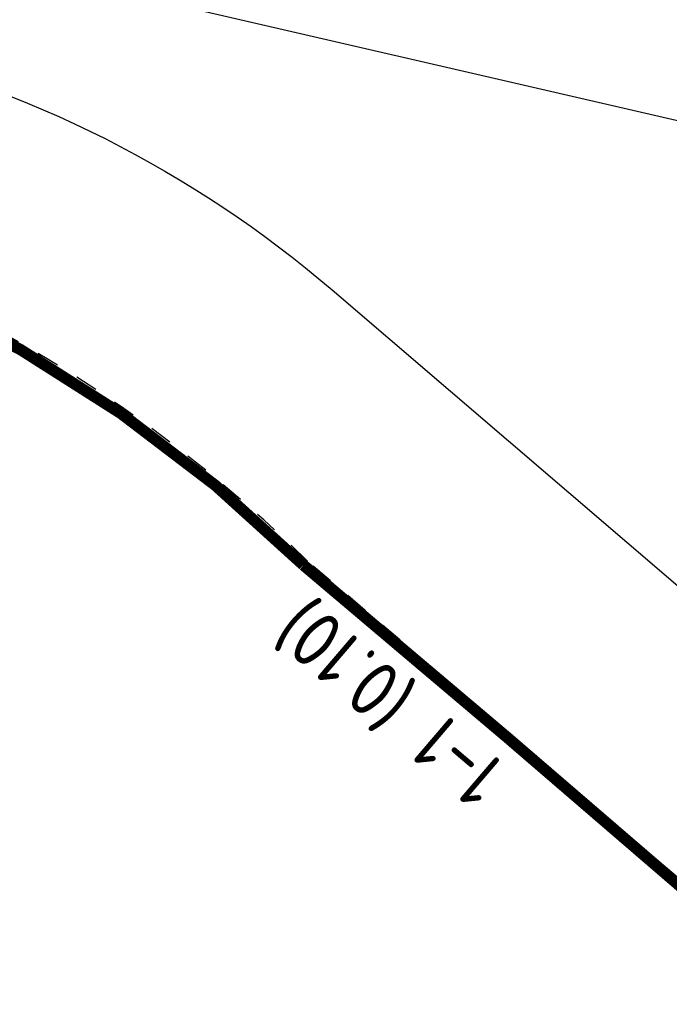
# Model space of a CAD drawing. Header units: metres. Extents: x 116958 to 118326, y 475500 to 477904.
# Tile 840 of 1001: x 117653.01 to 117658.73, y 476739.87 to 476748.52. Entities that reach past the tile are written whole.
import ezdxf

# ---------------------------------------------------------------- set-up
doc = ezdxf.new("R2010")
doc.units = ezdxf.units.M
doc.header["$LTSCALE"] = 0.2
doc.linetypes.add('200-1-1', pattern=[10, 5, -5])
doc.linetypes.add('MATGRENS', pattern=[2, 1, -1])
for name, color, linetype in [('B-WE-IE-TERREINAFSCHEIDING_KUNSTMATIG_HEKWERK-G', 252, 'HEKWERK'), ('N-WE-VH-MATERIAALGRENS-G', 251, 'MATGRENS'), ('N-WE-VH-VERHARDING_KANT_ASFALT-G', 251, 'Continuous'), ('N-WE-VW-MARKERING_LANGS_STREEP_100_100_010-G', 1, '200-1-1'), ('N-WE-VW-MARKERING_TEKST-G', 7, 'Continuous')]:
    doc.layers.add(name, color=color, linetype=linetype)
doc.styles.get("Standard").update_dxf_attribs({"font": 'isocp.shx'})
doc.linetypes.add('HEKWERK', pattern='A,5,-1,[103,standaard.shx,S=0.5,R=0,X=0,Y=0],-1', length=7)

msp = doc.modelspace()

# ---------------------------------------------------------------- linework, layer by layer
at = {"layer": 'B-WE-IE-TERREINAFSCHEIDING_KUNSTMATIG_HEKWERK-G', "flags": 128}
msp.add_lwpolyline([(117631.021, 476764.752), (117630.3255, 476761.7972), (117632.3595, 476761.329), (117631.7059, 476758.401), (117634.6372, 476757.7262, -0.159971), (117639.6568, 476754.6932), (117641.4193, 476752.6429, 0.159878), (117644.0876, 476751.03), (117660.3871, 476747.2716)], format="xyb", dxfattribs=at)
at = {"layer": 'N-WE-VH-MATERIAALGRENS-G'}
msp.add_line((117660.0033, 476739.9535), (117655.5384, 476743.7657), dxfattribs=at)
msp.add_arc((117646.8463, 476734.9334), 12.3922, 45.44199, 64.87911, dxfattribs=at)
at = {"layer": 'N-WE-VH-VERHARDING_KANT_ASFALT-G', "flags": 128}
msp.add_lwpolyline([(117631.0156, 476757.5338), (117634.5408, 476756.7222, -0.159971), (117638.8129, 476754.141), (117640.661, 476751.991, 0.159878), (117643.8629, 476750.0556), (117651.5036, 476748.2937, -0.120843), (117655.7573, 476746.1483), (117662.5157, 476740.3667)], format="xyb", dxfattribs=at)
at = {"layer": 'N-WE-VW-MARKERING_LANGS_STREEP_100_100_010-G', "const_width": 0.1, "flags": 128}
msp.add_lwpolyline([(117659.9701, 476739.9161), (117657.3062, 476742.2068), (117655.506, 476743.7277, 0.084906), (117652.0907, 476746.1059)], format="xyb", dxfattribs=at)

# ---------------------------------------------------------------- texts
at = {"layer": 'N-WE-VW-MARKERING_TEKST-G'}
msp.add_text('1-1 (0.10)', height=0.5, rotation=139.45407, dxfattribs=at).set_placement((117657.3235, 476741.9436))

doc.saveas('drawing.dxf')
